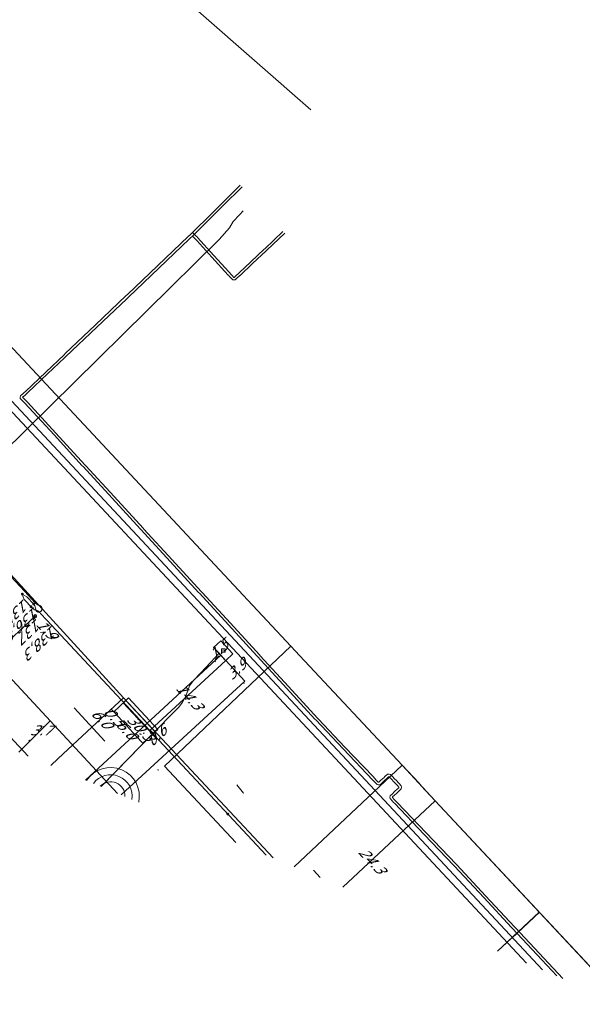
# Model space of a CAD drawing. Header units: metres. Extents: x 124576 to 133557, y 395865 to 402386.
# Tile 304 of 447: x 129306 to 129384, y 401249 to 401387. Entities that reach past the tile are written whole.
import ezdxf
from ezdxf.enums import TextEntityAlignment as Align

# ---------------------------------------------------------------- set-up
doc = ezdxf.new("R2010")
doc.units = ezdxf.units.M
doc.header["$MEASUREMENT"] = 0
for name, color, linetype, lineweight, true_color in [('LG_Datatransport', 3, 'Continuous', 13, 0x00ff00), ('LG_Datatransport_Bt_Nederland_NV', 3, 'Continuous', 13, 0x00ff00), ('LG_Datatransport_KPN_BV', 3, 'Continuous', 13, 0x00ff00), ('LG_Datatransport_Ziggo_BV', 3, 'Continuous', 13, 0x00ff00), ('LG_Laag_Spanning', 7, 'Continuous', 13, 0x960000), ('LG_Laag_Spanning_Enexis_Netbeheer_BV', 7, 'Continuous', 13, 0x960000), ('LG_Midden_Spanning', 7, 'Continuous', 13, 0xd20000), ('LG_Midden_Spanning_Enexis_Netbeheer_BV', 7, 'Continuous', 13, 0xd20000), ('LG_Riool_Vrij_Verval_Gemeente_Tilburg_Ruimtelijke_Uitvoering', 7, 'Continuous', 13, 0xca00a0), ('LG_unet-4_Brabant_Water', 5, 'Continuous', 13, 0x0000ff), ('LG_warmte_Ennatuurlijk_BV', 7, 'Continuous', 13, 0x008080), ('MV_Datatransport_lijn', 3, 'Continuous', 0, 0x00ff00)]:
    doc.layers.add(name, color=color, linetype=linetype, lineweight=lineweight, true_color=true_color)
for name, color, linetype, lineweight in [('LG_Datatransport_P_KPN_BV', 7, 'Continuous', 0), ('LG_Laag_Spanning_P_Enexis_Netbeheer_BV', 7, 'Continuous', 0), ('LG_Laag_Spanning_P_Gemeente_Tilburg_Ruimtelijke_Uitvoering', 7, 'Continuous', 0), ('LG_Midden_Spanning_P_Enexis_Netbeheer_BV', 7, 'Continuous', 0), ('MV_Datatransport', 7, 'Continuous', 0), ('MV_Laag_Spanning', 7, 'Continuous', 0), ('MV_Laag_Spanning_pijl', 7, 'Continuous', 0), ('MV_Midden_Spanning', 7, 'Continuous', 0), ('MV_Midden_Spanning_lijn', 7, 'Continuous', 0), ('MV_Midden_Spanning_pijl', 7, 'Continuous', 0)]:
    doc.layers.add(name, color=color, linetype=linetype, lineweight=lineweight)
doc.styles.add('Klic_Annotatie', font='verdanai.ttf', dxfattribs={"oblique": 20, "height": 1.4})
doc.styles.add('Style-Arial Narrow', font='ARIALN.TTF')

# ---------------------------------------------------------------- blocks, each defined once
blk = doc.blocks.new('Streetlight')
at = {"layer": 'LG_Laag_Spanning_P_Enexis_Netbeheer_BV'}
for p, q in [((-1.8, 1.8), (-1.1, 1.1)), ((0, 2.5), (0, 1.5)), ((1.8, 1.8), (1.1, 1.1)), ((-1.1, -1.1), (-1.8, -1.8)), ((0, -1.5), (0, -2.5)), ((1.1, -1.1), (1.8, -1.8))]:
    blk.add_line(p, q, dxfattribs=at)
at = {"layer": 'LG_Laag_Spanning_P_Enexis_Netbeheer_BV', "flags": 128}
for points in [[(-2.5, 0), (-1.5, 0)], [(1.5, 0), (2.5, 0)]]:
    blk.add_lwpolyline(points, dxfattribs=at)
at = {"layer": 'LG_Laag_Spanning_P_Enexis_Netbeheer_BV'}
blk.add_circle((0, 0), 1.5, dxfattribs=at)
blk = doc.blocks.new('m_pijl')
at = {"layer": 'MV_Laag_Spanning_pijl'}
blk.add_hatch(color=7, dxfattribs=at).paths.add_polyline_path([(-1, -0.3), (-1, 0), (-1, 0.3), (0, 0)])
at = {"layer": 'MV_Laag_Spanning_pijl', "flags": 128}
blk.add_lwpolyline([(-1, 0), (-1, 0.3), (0, 0), (-1, -0.3), (-1, 0)], close=True, dxfattribs=at)
blk = doc.blocks.new('m_pijl_1')
at = {"layer": 'MV_Midden_Spanning_pijl'}
blk.add_hatch(color=7, dxfattribs=at).paths.add_polyline_path([(-1, -0.3), (-1, 0), (-1, 0.3), (0, 0)])
at = {"layer": 'MV_Midden_Spanning_pijl', "flags": 128}
blk.add_lwpolyline([(-1, 0), (-1, 0.3), (0, 0), (-1, -0.3), (-1, 0)], close=True, dxfattribs=at)
blk = doc.blocks.new('Klantstation')
at = {"layer": 'LG_Laag_Spanning_P_Enexis_Netbeheer_BV', "flags": 128}
blk.add_lwpolyline([(-2.5, -2.3), (2.5, -2.3), (2.5, 2.3), (-2.5, 2.3), (-2.5, -2.3)], close=True, dxfattribs=at)
at = {"layer": 'LG_Laag_Spanning_P_Enexis_Netbeheer_BV', "color": 7, "linetype": 'Continuous', "style": 'Style-Arial Narrow'}
blk.add_text('K', height=3.5, dxfattribs=at).set_placement((0, 0), align=Align.MIDDLE_CENTER)
blk = doc.blocks.new('Klantstation_1')
at = {"layer": 'LG_Midden_Spanning_P_Enexis_Netbeheer_BV', "flags": 128}
blk.add_lwpolyline([(-2.5, -2.3), (2.5, -2.3), (2.5, 2.3), (-2.5, 2.3), (-2.5, -2.3)], close=True, dxfattribs=at)
at = {"layer": 'LG_Midden_Spanning_P_Enexis_Netbeheer_BV', "color": 7, "linetype": 'Continuous', "style": 'Style-Arial Narrow'}
blk.add_text('K', height=3.5, dxfattribs=at).set_placement((0, 0), align=Align.MIDDLE_CENTER)
blk = doc.blocks.new('Mof_2')
at = {"layer": 'LG_Datatransport_P_KPN_BV'}
h = blk.add_hatch(color=256, dxfattribs=at)
edge = h.paths.add_edge_path()
edge.add_arc((0, 0), 2, 0, 360)

msp = doc.modelspace()

# ---------------------------------------------------------------- linework, layer by layer
at = {"layer": 'LG_Datatransport', "flags": 128}
msp.add_lwpolyline([(129324.98, 401287.59), (129320.89, 401291.97), (129320.16, 401291.29), (129324.25, 401286.9), (129324.98, 401287.59)], dxfattribs=at)
at = {"layer": 'LG_Datatransport_Bt_Nederland_NV', "flags": 128}
msp.add_lwpolyline([(129178.61, 401416.82), (129177.74, 401417.21), (129174.09, 401419.6), (129192.94, 401444.26), (129193.78, 401443.17), (129197.01, 401439.61), (129199.81, 401436.18), (129202.05, 401434.15), (129205.23, 401431.64), (129211.08, 401426.63), (129213.01, 401428.75), (129252.37, 401456.37), (129346.32, 401374.05)], dxfattribs=at)
at = {"layer": 'LG_Datatransport_KPN_BV', "flags": 128}
for points in [[(129306.92, 401283.83), (129250.37, 401344.48), (129221.59, 401375.34), (129185.11, 401414.01), (129183.34, 401415.95), (129179.58, 401420.06)], [(129308.44, 401303.96), (129308.48, 401303.97), (129308.52, 401303.98), (129308.56, 401304), (129308.59, 401304.02), (129308.63, 401304.04), (129308.66, 401304.06), (129308.69, 401304.09), (129308.72, 401304.12), (129308.74, 401304.16), (129308.77, 401304.19), (129308.79, 401304.23), (129308.8, 401304.27), (129308.81, 401304.3), (129308.82, 401304.34), (129308.83, 401304.39), (129308.83, 401304.43), (129308.83, 401304.47), (129308.82, 401304.51), (129308.81, 401304.55), (129308.8, 401304.59), (129308.78, 401304.63), (129308.76, 401304.66), (129308.74, 401304.7), (129308.71, 401304.73), (129308.68, 401304.76), (129308.65, 401304.79), (129308.62, 401304.81), (129308.58, 401304.83), (129308.55, 401304.85), (129308.51, 401304.86), (129308.47, 401304.88), (129308.43, 401304.88), (129308.3, 401304.94), (129308.19, 401305.01), (129308.07, 401305.08), (129307.97, 401305.17), (129307.88, 401305.27), (129306.44, 401306.81), (129304.5, 401308.91)], [(129307.98, 401304.22), (129307.95, 401304.23), (129307.87, 401304.26), (129307.79, 401304.29), (129307.71, 401304.34), (129307.64, 401304.39), (129307.57, 401304.44), (129307.51, 401304.5), (129307.45, 401304.56), (129306.34, 401305.72), (129306.08, 401306.47), (129306.72, 401306.07), (129307.68, 401305.05), (129307.73, 401304.97), (129307.78, 401304.89), (129307.82, 401304.81), (129307.86, 401304.72), (129307.88, 401304.63), (129307.9, 401304.54), (129307.95, 401304.33), (129307.96, 401304.29), (129307.97, 401304.26), (129307.98, 401304.22)], [(129308.44, 401303.96), (129308.37, 401304.02), (129308.3, 401304.07), (129308.23, 401304.12), (129308.15, 401304.16), (129308.06, 401304.2), (129307.98, 401304.22)], [(129307.98, 401304.22), (129307.99, 401304.19), (129308.01, 401304.16), (129308.03, 401304.12), (129308.06, 401304.09), (129308.08, 401304.07), (129308.11, 401304.04), (129308.14, 401304.02), (129308.17, 401304), (129308.21, 401303.98), (129308.24, 401303.97), (129308.28, 401303.96), (129308.32, 401303.96), (129308.36, 401303.96), (129308.4, 401303.96), (129308.44, 401303.96)], [(129340.08, 401270.04), (129309.49, 401302.81), (129308.6, 401303.77), (129308.55, 401303.84), (129308.5, 401303.9), (129308.44, 401303.96)]]:
    msp.add_lwpolyline(points, dxfattribs=at)
at = {"layer": 'LG_Datatransport_Ziggo_BV'}
msp.add_line((129320.52, 401291.63), (129324.62, 401287.24), dxfattribs=at)
at = {"layer": 'LG_Datatransport_Ziggo_BV', "flags": 128}
for points in [[(128959.21, 401645.43), (128964.42, 401643.76), (128969.96, 401640.91), (128974.73, 401637.45), (128999.34, 401611.49), (129089.74, 401514.63), (129104.27, 401528.74), (129109.6, 401523.27), (129139.59, 401493.28), (129187.92, 401442.02), (129202.23, 401426.67), (129219.43, 401407.93), (129230.62, 401396.14), (129249.54, 401372.19), (129268.7, 401348.96), (129287.15, 401328.12), (129320.18, 401292), (129341.05, 401269.64)], [(128959.21, 401645.43), (128964.42, 401643.76), (128969.96, 401640.91), (128974.73, 401637.45), (128999.34, 401611.49), (129089.74, 401514.63), (129104.27, 401528.74), (129109.6, 401523.27), (129139.59, 401493.28), (129187.92, 401442.02), (129202.23, 401426.67), (129219.43, 401407.93), (129230.62, 401396.14), (129249.54, 401372.19), (129268.7, 401348.96), (129287.15, 401328.12), (129320.18, 401292), (129341.05, 401269.64)], [(129341.05, 401269.64), (129320.18, 401292), (129287.15, 401328.12), (129268.7, 401348.96), (129249.54, 401372.19), (129230.62, 401396.14), (129219.43, 401407.93), (129202.23, 401426.67), (129187.92, 401442.02), (129139.59, 401493.28), (129109.6, 401523.27), (129104.27, 401528.74), (129089.74, 401514.63)], [(129341.05, 401269.64), (129320.18, 401292), (129287.15, 401328.12), (129268.7, 401348.96), (129249.54, 401372.19), (129230.62, 401396.14), (129219.43, 401407.93), (129202.23, 401426.67), (129187.92, 401442.02), (129139.59, 401493.28), (129109.6, 401523.27), (129104.27, 401528.74), (129089.74, 401514.63)], [(129341.05, 401269.64), (129320.18, 401292), (129287.15, 401328.12), (129268.7, 401348.96), (129249.54, 401372.19), (129230.62, 401396.14), (129219.43, 401407.93), (129202.23, 401426.67), (129187.92, 401442.02), (129139.59, 401493.28), (129109.6, 401523.27), (129104.27, 401528.74), (129089.74, 401514.63)]]:
    msp.add_lwpolyline(points, dxfattribs=at)
at = {"layer": 'LG_Laag_Spanning', "flags": 128}
msp.add_lwpolyline([(129334.44, 401297.21), (129334.44, 401297.21), (129334.44, 401297.21), (129334.44, 401297.21), (129334.44, 401297.21), (129335.44, 401298.13), (129335.44, 401298.13), (129335.44, 401298.13), (129335.44, 401298.13), (129335.44, 401298.13), (129335.44, 401298.13), (129335.44, 401298.13), (129335.44, 401298.13), (129335.44, 401298.14), (129335.44, 401298.14), (129335.44, 401298.14), (129335.44, 401298.14), (129335.44, 401298.14), (129333.77, 401299.95), (129333.77, 401299.95), (129333.77, 401299.95), (129333.77, 401299.95), (129333.77, 401299.95), (129333.77, 401299.95), (129333.76, 401299.95), (129333.76, 401299.95), (129333.76, 401299.95), (129333.76, 401299.95), (129333.76, 401299.95), (129333.76, 401299.95), (129333.76, 401299.95), (129332.76, 401299.03), (129332.76, 401299.03), (129332.76, 401299.03), (129332.76, 401299.03), (129332.76, 401299.03), (129332.76, 401299.03), (129332.76, 401299.03), (129332.76, 401299.03), (129332.76, 401299.03), (129332.76, 401299.02), (129332.76, 401299.02), (129332.76, 401299.02), (129332.76, 401299.02), (129334.43, 401297.21), (129334.43, 401297.21), (129334.43, 401297.21), (129334.43, 401297.21), (129334.43, 401297.21), (129334.44, 401297.21), (129334.44, 401297.21), (129334.44, 401297.21), (129334.44, 401297.21)], dxfattribs=at)
at = {"layer": 'LG_Laag_Spanning_Enexis_Netbeheer_BV'}
msp.add_line((129295.93, 401292.23), (129307.87, 401303.39), dxfattribs=at)
at = {"layer": 'LG_Laag_Spanning_P_Gemeente_Tilburg_Ruimtelijke_Uitvoering'}
for radius, start, end in [(4, 347.9321, 146.9138), (3, 351.4978, 143.3481), (2, 358.8173, 136.0286)]:
    msp.add_arc((129318.4, 401278.26), radius, start, end, dxfattribs=at)
at = {"layer": 'LG_Midden_Spanning', "flags": 128}
msp.add_lwpolyline([(129334.44, 401297.21), (129334.44, 401297.21), (129334.44, 401297.21), (129334.44, 401297.21), (129334.44, 401297.21), (129335.44, 401298.13), (129335.44, 401298.13), (129335.44, 401298.13), (129335.44, 401298.13), (129335.44, 401298.13), (129335.44, 401298.13), (129335.44, 401298.13), (129335.44, 401298.13), (129335.44, 401298.14), (129335.44, 401298.14), (129335.44, 401298.14), (129335.44, 401298.14), (129335.44, 401298.14), (129333.77, 401299.95), (129333.77, 401299.95), (129333.77, 401299.95), (129333.77, 401299.95), (129333.77, 401299.95), (129333.77, 401299.95), (129333.76, 401299.95), (129333.76, 401299.95), (129333.76, 401299.95), (129333.76, 401299.95), (129333.76, 401299.95), (129333.76, 401299.95), (129333.76, 401299.95), (129332.76, 401299.03), (129332.76, 401299.03), (129332.76, 401299.03), (129332.76, 401299.03), (129332.76, 401299.03), (129332.76, 401299.03), (129332.76, 401299.03), (129332.76, 401299.03), (129332.76, 401299.03), (129332.76, 401299.02), (129332.76, 401299.02), (129332.76, 401299.02), (129332.76, 401299.02), (129333.51, 401298.2), (129334.43, 401297.21), (129334.43, 401297.21), (129334.43, 401297.21), (129334.43, 401297.21), (129334.43, 401297.21), (129334.44, 401297.21), (129334.44, 401297.21), (129334.44, 401297.21), (129334.44, 401297.21)], dxfattribs=at)
at = {"layer": 'LG_Midden_Spanning_Enexis_Netbeheer_BV'}
for p, q in [((129338.22, 401304.88), (129338.18, 401304.93)), ((129343.54, 401299.18), (129338.22, 401304.88)), ((129363.67, 401277.62), (129359.03, 401282.59)), ((129390.15, 401249.22), (129363.67, 401277.62))]:
    msp.add_line(p, q, dxfattribs=at)
at = {"layer": 'LG_Midden_Spanning_Enexis_Netbeheer_BV', "flags": 128}
for points in [[(129338.18, 401304.93), (129231.57, 401419.22), (129221.52, 401429.67), (129214.73, 401436.96)], [(129390.15, 401249.22), (129363.67, 401277.62), (129359.03, 401282.59), (129344.76, 401297.87), (129343.54, 401299.18), (129338.22, 401304.88), (129338.18, 401304.93), (129231.57, 401419.22)], [(129390.15, 401249.22), (129363.67, 401277.62), (129359.03, 401282.59), (129344.76, 401297.87), (129343.54, 401299.18), (129338.22, 401304.88), (129338.18, 401304.93), (129231.57, 401419.22)], [(129390.15, 401249.22), (129363.67, 401277.62), (129359.03, 401282.59), (129344.76, 401297.87), (129343.54, 401299.18), (129338.22, 401304.88), (129338.18, 401304.93), (129231.57, 401419.22)], [(129231.57, 401419.22), (129338.18, 401304.93), (129338.22, 401304.88), (129343.54, 401299.18), (129344.76, 401297.87), (129359.03, 401282.59), (129363.67, 401277.62), (129390.15, 401249.22)], [(129231.57, 401419.22), (129338.18, 401304.93), (129338.22, 401304.88), (129343.54, 401299.18), (129344.76, 401297.87), (129359.03, 401282.59), (129363.67, 401277.62), (129390.15, 401249.22)], [(129231.57, 401419.22), (129338.18, 401304.93), (129338.22, 401304.88), (129343.54, 401299.18), (129344.76, 401297.87), (129359.03, 401282.59), (129363.67, 401277.62), (129390.15, 401249.22)], [(129231.57, 401419.22), (129338.18, 401304.93), (129338.22, 401304.88), (129343.54, 401299.18), (129344.76, 401297.87), (129359.03, 401282.59), (129363.67, 401277.62), (129390.15, 401249.22)], [(129343.54, 401299.18), (129340.88, 401302.03), (129338.22, 401304.88)], [(129343.54, 401299.18), (129340.88, 401302.03), (129338.22, 401304.88)], [(129343.54, 401299.18), (129340.88, 401302.03), (129338.22, 401304.88)], [(129343.54, 401299.18), (129340.88, 401302.03), (129338.22, 401304.88)], [(129343.54, 401299.18), (129340.88, 401302.03), (129338.22, 401304.88)], [(129343.54, 401299.18), (129340.88, 401302.03), (129338.22, 401304.88)], [(129343.54, 401299.18), (129340.88, 401302.03), (129338.22, 401304.88)], [(129343.54, 401299.18), (129340.88, 401302.03), (129338.22, 401304.88)], [(129333.52, 401298.21), (129332.33, 401296.93), (129330.96, 401295.48), (129329.93, 401294.4), (129329.49, 401293.8), (129329.45, 401293.73), (129329.41, 401293.66), (129329.24, 401293.26), (129329.1, 401292.84), (129329.09, 401292.8), (129328.82, 401292.11), (129328.46, 401291.46), (129328.33, 401291.25), (129327.84, 401290.65), (129327.29, 401290.09), (129324.42, 401287.15), (129324.31, 401287.04), (129317.07, 401279.61)], [(129333.52, 401298.21), (129332.33, 401296.93), (129330.96, 401295.48), (129329.93, 401294.4), (129329.49, 401293.8), (129329.45, 401293.73), (129329.41, 401293.66), (129329.24, 401293.26), (129329.1, 401292.84), (129329.09, 401292.8), (129328.82, 401292.11), (129328.46, 401291.46), (129328.33, 401291.25), (129327.84, 401290.65), (129327.29, 401290.09), (129324.42, 401287.15), (129324.31, 401287.04), (129317.07, 401279.61)], [(129333.52, 401298.21), (129332.33, 401296.93), (129330.96, 401295.48), (129329.93, 401294.4), (129329.49, 401293.8), (129329.45, 401293.73), (129329.41, 401293.66), (129329.24, 401293.26), (129329.1, 401292.84), (129329.09, 401292.8), (129328.82, 401292.11), (129328.46, 401291.46), (129328.33, 401291.25), (129327.84, 401290.65), (129327.29, 401290.09), (129324.42, 401287.15), (129324.31, 401287.04)], [(129359.03, 401282.59), (129344.76, 401297.87), (129343.54, 401299.18)], [(129317.07, 401279.61), (129319.16, 401281.76), (129324.31, 401287.04)], [(129317.07, 401279.61), (129319.16, 401281.76), (129324.31, 401287.04)], [(129317.07, 401279.61), (129319.16, 401281.76), (129324.31, 401287.04)], [(129324.31, 401287.04), (129317.07, 401279.61)], [(129359.03, 401282.59), (129361.35, 401280.11), (129361.7, 401279.73), (129363.67, 401277.62)], [(129359.03, 401282.59), (129361.35, 401280.11), (129361.7, 401279.73), (129363.67, 401277.62)], [(129359.03, 401282.59), (129361.35, 401280.11), (129361.7, 401279.73), (129363.67, 401277.62)], [(129359.03, 401282.59), (129361.35, 401280.11), (129361.7, 401279.73), (129363.67, 401277.62)], [(129359.03, 401282.59), (129361.35, 401280.11), (129361.7, 401279.73), (129363.67, 401277.62)], [(129359.03, 401282.59), (129361.35, 401280.11), (129361.7, 401279.73), (129363.67, 401277.62)], [(129359.03, 401282.59), (129361.35, 401280.11), (129361.7, 401279.73), (129363.67, 401277.62)], [(129359.03, 401282.59), (129361.35, 401280.11), (129361.7, 401279.73), (129363.67, 401277.62)]]:
    msp.add_lwpolyline(points, dxfattribs=at)
at = {"layer": 'LG_Riool_Vrij_Verval_Gemeente_Tilburg_Ruimtelijke_Uitvoering'}
msp.add_line((129346.69, 401267.95), (129347.61, 401266.91), dxfattribs=at)
at = {"layer": 'LG_Riool_Vrij_Verval_Gemeente_Tilburg_Ruimtelijke_Uitvoering', "flags": 128}
msp.add_lwpolyline([(129335.98, 401279.85), (129336.93, 401278.7), (129336.88, 401278.67)], dxfattribs=at)
at = {"layer": 'LG_unet-4_Brabant_Water', "flags": 128}
for points in [[(129334.95, 401357.59), (129335.48, 401358.47), (129336.36, 401359.4), (129336.87, 401359.94)], [(129334.95, 401357.59), (129333.52, 401355.96), (129303.28, 401326.07), (129303.05, 401325.57), (129302.97, 401325.21), (129302.89, 401324.7), (129302.87, 401324.18), (129302.8, 401323.69), (129284.1, 401308.01), (129283.45, 401307.89), (129283.26, 401307.7)]]:
    msp.add_lwpolyline(points, dxfattribs=at)
at = {"layer": 'LG_warmte_Ennatuurlijk_BV', "flags": 128}
for points in [[(128991.52, 401680.43), (129004.86, 401663.75), (129018.37, 401647.18), (129032.03, 401630.72), (129045.85, 401614.37), (129059.82, 401598.12), (129073.95, 401581.99), (129088.25, 401565.97), (129102.7, 401550.05), (129117.3, 401534.25), (129117.44, 401534.1), (129378.62, 401254.02)], [(128990.7, 401679.86), (129004.05, 401663.17), (129017.55, 401646.6), (129031.22, 401630.13), (129045.04, 401613.77), (129059.02, 401597.52), (129073.16, 401581.38), (129087.45, 401565.36), (129101.9, 401549.44), (129116.52, 401533.63), (129116.56, 401533.58), (129376.38, 401254.95)], [(129329.8, 401356.93), (129330.11, 401357.23), (129330.12, 401357.24), (129330.27, 401357.39), (129331.94, 401359.02), (129333.81, 401360.89), (129333.89, 401360.97), (129336.46, 401363.53)], [(129329.8, 401356.43), (129330.21, 401356.83), (129330.36, 401356.97), (129330.37, 401356.98), (129332.19, 401358.77), (129334.06, 401360.63), (129334.11, 401360.69), (129336.72, 401363.28)], [(129380.63, 401253.18), (129378.54, 401255.42), (129374.43, 401259.78), (129374.3, 401259.93), (129370.42, 401264.12), (129366.33, 401268.51), (129366.25, 401268.59), (129362.13, 401272.91), (129357.97, 401277.27), (129357.85, 401277.4), (129357.69, 401277.57), (129357.36, 401277.92), (129357.35, 401278.12), (129357.38, 401278.33), (129357.73, 401278.65), (129357.9, 401278.81), (129358.04, 401278.95), (129358.34, 401279.23), (129358.58, 401279.45), (129358.59, 401279.5), (129358.58, 401279.54), (129358.35, 401279.8), (129358.07, 401280.09), (129357.95, 401280.22), (129357.52, 401280.69), (129357.25, 401280.97), (129357.2, 401280.98), (129357.15, 401280.97), (129356.89, 401280.74), (129356.6, 401280.46), (129356.46, 401280.33), (129356.3, 401280.18), (129355.96, 401279.86), (129355.74, 401279.84), (129355.54, 401279.88), (129355.22, 401280.22), (129355.13, 401280.31), (129354.94, 401280.52), (129350.81, 401284.87), (129346.99, 401288.9), (129346.88, 401289.03), (129342.94, 401293.32), (129338.88, 401297.74), (129338.77, 401297.86), (129334.83, 401302.16), (129330.77, 401306.58), (129330.65, 401306.71), (129326.72, 401311), (129322.66, 401315.42), (129322.56, 401315.53), (129318.61, 401319.84), (129314.55, 401324.26), (129314.44, 401324.38), (129310.5, 401328.68), (129306.45, 401333.1), (129306.31, 401333.24), (129306.12, 401333.42), (129305.8, 401333.76), (129305.77, 401333.95), (129305.81, 401334.13), (129306.18, 401334.46), (129306.35, 401334.62), (129306.51, 401334.75), (129309.35, 401337.45), (129311.91, 401339.87), (129312.06, 401340.02), (129316.23, 401344), (129320.58, 401348.12), (129320.73, 401348.26), (129324.92, 401352.27), (129329.26, 401356.4), (129329.43, 401356.57), (129329.8, 401356.93)], [(129381.44, 401252.84), (129378.8, 401255.67), (129374.83, 401259.88), (129374.7, 401260.02), (129370.68, 401264.36), (129366.67, 401268.68), (129366.59, 401268.76), (129362.39, 401273.16), (129358.36, 401277.38), (129358.23, 401277.51), (129357.95, 401277.81), (129357.72, 401278.07), (129357.71, 401278.11), (129357.72, 401278.16), (129357.97, 401278.39), (129358.29, 401278.69), (129358.43, 401278.82), (129358.59, 401278.97), (129358.92, 401279.28), (129358.95, 401279.5), (129358.93, 401279.7), (129358.61, 401280.04), (129358.46, 401280.2), (129358.33, 401280.34), (129357.9, 401280.8), (129357.78, 401280.93), (129357.43, 401281.31), (129357.22, 401281.34), (129356.99, 401281.32), (129356.65, 401281), (129356.47, 401280.84), (129356.35, 401280.72), (129356.05, 401280.44), (129355.8, 401280.21), (129355.76, 401280.21), (129355.72, 401280.21), (129355.48, 401280.47), (129355.2, 401280.77), (129354.99, 401280.99), (129351.07, 401285.12), (129347.37, 401289.03), (129347.25, 401289.15), (129343.2, 401293.57), (129339.26, 401297.86), (129339.15, 401297.98), (129335.09, 401302.41), (129331.15, 401306.7), (129331.04, 401306.83), (129326.98, 401311.25), (129323.04, 401315.54), (129322.93, 401315.66), (129318.87, 401320.09), (129314.95, 401324.37), (129314.82, 401324.51), (129310.76, 401328.93), (129306.81, 401333.24), (129306.71, 401333.35), (129306.38, 401333.67), (129306.13, 401333.93), (129306.13, 401333.94), (129306.13, 401333.94), (129306.42, 401334.19), (129306.75, 401334.49), (129306.87, 401334.6), (129309.6, 401337.19), (129311.97, 401339.44), (129312.16, 401339.61), (129316.48, 401343.74), (129320.65, 401347.69), (129320.83, 401347.86), (129325.16, 401352.01), (129329.33, 401355.98), (129329.51, 401356.14), (129329.8, 401356.43)], [(129329.8, 401356.93), (129330.32, 401356.43), (129330.49, 401356.26), (129330.51, 401356.24), (129332.77, 401353.74), (129334.87, 401351.44), (129335.05, 401351.24), (129335.07, 401351.22), (129335.34, 401350.92), (129335.59, 401350.66), (129335.6, 401350.66), (129335.6, 401350.66), (129335.88, 401350.91), (129336.19, 401351.18), (129336.19, 401351.18), (129336.3, 401351.28), (129337.95, 401352.85), (129339.82, 401354.61), (129339.88, 401354.67), (129342.43, 401357.08)], [(129329.8, 401356.43), (129330.24, 401356), (129330.25, 401355.99), (129330.43, 401355.79), (129332.5, 401353.5), (129334.78, 401350.99), (129334.81, 401350.97), (129334.98, 401350.78), (129335.08, 401350.68), (129335.43, 401350.31), (129335.6, 401350.3), (129335.75, 401350.32), (129336.11, 401350.64), (129336.26, 401350.77), (129336.43, 401350.91), (129336.44, 401350.92), (129338.2, 401352.59), (129340.07, 401354.35), (129340.19, 401354.47), (129342.68, 401356.82)]]:
    msp.add_lwpolyline(points, dxfattribs=at)
at = {"layer": 'MV_Datatransport_lijn'}
for p, q in [((129315.79, 401287.9), (129320.18, 401292)), ((129318.82, 401290.04), (129320.52, 401291.63)), ((129317.61, 401285.96), (129313.29, 401290.59)), ((129318.48, 401290.41), (129318.82, 401290.04)), ((129311.07, 401283.5), (129315.79, 401287.9)), ((129322.91, 401285.66), (129324.62, 401287.24)), ((129311.07, 401283.5), (129310.04, 401282.53))]:
    msp.add_line(p, q, dxfattribs=at)
at = {"layer": 'MV_Datatransport_lijn', "flags": 128}
msp.add_lwpolyline([(129318.82, 401290.04), (129320.61, 401288.12), (129321.97, 401286.66), (129322.91, 401285.66)], dxfattribs=at)
at = {"layer": 'MV_Laag_Spanning_pijl'}
for p, q in [((129309.96, 401288.77), (129307.33, 401286.14)), ((129307.33, 401286.14), (129305.58, 401284.39))]:
    msp.add_line(p, q, dxfattribs=at)
at = {"layer": 'MV_Laag_Spanning_pijl', "flags": 128}
for points in [[(129309.99, 401288.74), (129300.02, 401299.47), (129275.9, 401325.31)], [(129319.36, 401278.66), (129309.96, 401288.77)]]:
    msp.add_lwpolyline(points, dxfattribs=at)
at = {"layer": 'MV_Midden_Spanning_lijn'}
for p, q in [((129325.9, 401282.45), (129343.54, 401299.18)), ((129337.1, 401294.33), (129319.88, 401278.44)), ((129343.97, 401268.42), (129359.03, 401282.59)), ((129378.18, 401262.06), (129372.35, 401256.62)), ((129374.33, 401258.47), (129378.19, 401262.07))]:
    msp.add_line(p, q, dxfattribs=at)
at = {"layer": 'MV_Midden_Spanning_pijl'}
for p, q in [((129332.77, 401299.03), (129333.78, 401297.93)), ((129333.78, 401297.93), (129314.88, 401280.52)), ((129334.44, 401297.22), (129323.89, 401287.5)), ((129334.44, 401297.22), (129337.1, 401294.33)), ((129323.89, 401287.5), (129324.31, 401287.04)), ((129335.84, 401271.8), (129325.9, 401282.45)), ((129350.78, 401265.59), (129363.66, 401277.61)), ((129372.35, 401256.62), (129378.17, 401262.06))]:
    msp.add_line(p, q, dxfattribs=at)

# ---------------------------------------------------------------- block references
at = {"layer": 'LG_Datatransport_P_KPN_BV', "xscale": 0.1, "yscale": 0.1, "zscale": 0.1}
for p in [(129306.08, 401306.47), (129307.29, 401304.72), (129307.66, 401305.07), (129334.74, 401275.77)]:
    msp.add_blockref('Mof_2', p, dxfattribs=at)
at = {"layer": 'LG_Laag_Spanning_P_Enexis_Netbeheer_BV', "xscale": 0.1, "yscale": 0.1, "zscale": 0.1, "rotation": 317.0000000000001}
msp.add_blockref('Streetlight', (129307.87, 401303.39), dxfattribs=at)
at = {"layer": 'LG_Laag_Spanning_P_Enexis_Netbeheer_BV', "xscale": 0.1, "yscale": 0.1, "zscale": 0.1}
msp.add_blockref('Klantstation', (129334.1, 401298.58), dxfattribs=at)
at = {"layer": 'LG_Midden_Spanning_P_Enexis_Netbeheer_BV', "xscale": 0.1, "yscale": 0.1, "zscale": 0.1}
msp.add_blockref('Klantstation_1', (129334.1, 401298.58), dxfattribs=at)
at = {"layer": 'MV_Laag_Spanning_pijl', "xscale": 0.1, "yscale": 0.1, "zscale": 0.1}
for p, rotation in [((129309, 401288), 132), ((129307, 401286), 225)]:
    msp.add_blockref('m_pijl', p, dxfattribs=dict(at, rotation=rotation))
at = {"layer": 'MV_Midden_Spanning_pijl'}
for p, xscale, yscale, zscale, rotation in [((129333, 401297), 0.1, 0.1, 0.1, 313), ((129337, 401294), 0.1, 0.1, 0.1, 313), ((129323, 401287), 0.1, 0.1, 0.1, 223), ((129324, 401287), 0.1, 0.1, 0.1, 313), ((129325, 401282), 0.09999999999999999, 0.09999999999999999, 0.09999999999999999, 133), ((129363, 401277), 0.1, 0.1, 0.1, 43), ((129378, 401262), 0.1, 0.1, 0.1, 42)]:
    msp.add_blockref('m_pijl_1', p, dxfattribs=dict(at, xscale=xscale, yscale=yscale, zscale=zscale, rotation=rotation))

# ---------------------------------------------------------------- texts
at = {"layer": 'MV_Datatransport', "style": 'Klic_Annotatie', "oblique": 20}
for s, rotation, p in [('135,4', 223, (129304.85, 401303.54)), ('136,8', 223, (129306.27, 401302.46)), ('137', 223, (129307.29, 401301.44)), ('1,9', 313.1, (129309.39, 401301.6)), ('138,3', 223.1, (129308.78, 401299.85)), ('6.0', 313, (129317.09, 401289.12)), ('0.5', 313, (129318.84, 401289.4)), ('6.0', 313, (129320.54, 401287.6))]:
    msp.add_text(s, height=1.4, rotation=rotation, dxfattribs=at).set_placement(p, align=Align.MIDDLE_CENTER)
at = {"layer": 'MV_Laag_Spanning', "style": 'Klic_Annotatie', "oblique": 20}
msp.add_text('3.7', height=1.4, rotation=359, dxfattribs=at).set_placement((129308.64, 401287.45), align=Align.MIDDLE_CENTER)
at = {"layer": 'MV_Midden_Spanning', "style": 'Klic_Annotatie', "oblique": 20}
for s, rotation, p in [('1.5', 43, (129333.42, 401298.61)), ('3.9', 43, (129335.92, 401295.91)), ('14.3', 313, (129329.3, 401292.21)), ('30.3', 313, (129322.5, 401287.82)), ('0.6', 43, (129324.79, 401286.63)), ('24.3', 313, (129354.77, 401269.32))]:
    msp.add_text(s, height=1.4, rotation=rotation, dxfattribs=at).set_placement(p, align=Align.MIDDLE_CENTER)

doc.saveas('drawing.dxf')
